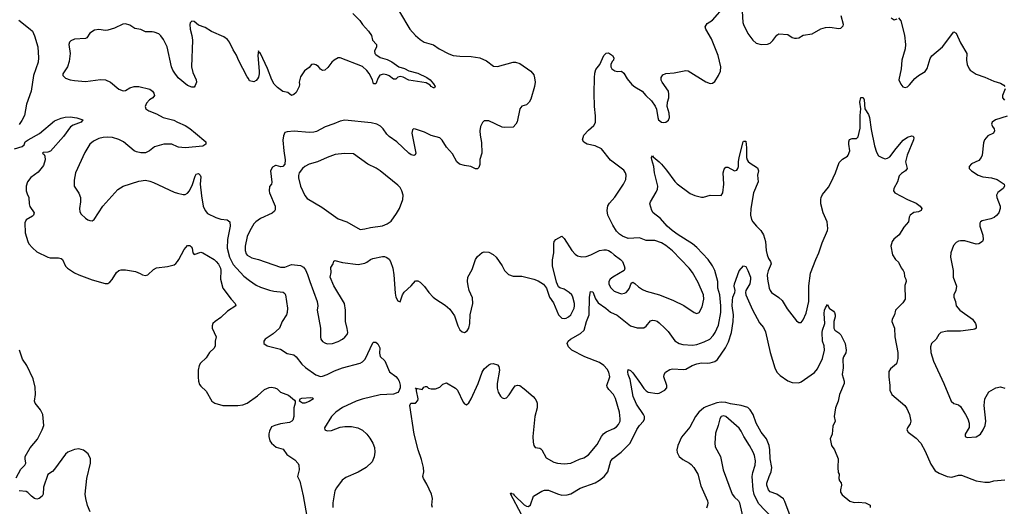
# Model space of a CAD drawing. Header units: inches. Extents: x 884549 to 1028252, y 526810 to 653624.
# Tile 715 of 1056: x 978575 to 987465, y 581600 to 585994. Entities that reach past the tile are written whole.
import ezdxf

# ---------------------------------------------------------------- set-up
doc = ezdxf.new("R2010")
doc.units = ezdxf.units.IN
doc.header["$MEASUREMENT"] = 0
doc.layers.add('A9578', color=7, linetype='Continuous')
doc.layers.add('A9588', color=7, linetype='Continuous')

msp = doc.modelspace()

# ---------------------------------------------------------------- linework, layer by layer
at = {"layer": 'A9578', "color": 5}
for points, elevation in [([(978566.8, 585990), (978670.8, 585910), (978690.6, 585890), (978707.7, 585850), (978739.3, 585750), (978746, 585650), (978742.4, 585610), (978700.3, 585490), (978678.3, 585350), (978636.9, 585230), (978617.6, 585130), (978595.5, 585084.5), (978570, 585047.8)], 2120), ([(980000, 585478.2), (979974.5, 585510), (979957.7, 585537.7), (979945.6, 585570), (979908.2, 585750), (979874.5, 585814.5), (979849.6, 585850), (979830, 585865.1), (979790, 585880.4), (979770, 585885.1), (979710, 585884.8), (979670, 585905.1), (979614.3, 585914.3), (979570, 585943.7), (979530, 585956), (979505.2, 585954.8), (979430, 585919), (979370, 585899.3), (979350, 585897.2), (979290, 585906), (979250, 585901.2), (979207.1, 585872.9), (979182, 585830), (979170, 585824), (979070, 585818), (979035.8, 585804.2), (979023.8, 585790), (979019.5, 585770), (979030.2, 585690), (979022.5, 585617.5), (979006.7, 585570), (978966, 585506), (978965.5, 585490), (978987.7, 585467.7), (979030, 585452), (979070, 585445.3), (979170, 585437.6), (979306.2, 585453.8), (979350, 585450.4), (979394.8, 585430), (979470, 585365.5), (979510, 585350.5), (979530, 585355.5), (979570, 585379.1), (979610, 585390.4), (979650.4, 585390.3), (979750, 585366.8), (979774, 585350), (979786.8, 585330), (979791, 585310), (979778, 585290), (979748.5, 585271.5), (979719.3, 585240.7), (979707.7, 585210), (979714.8, 585190), (979741, 585170), (979810, 585144.9), (979870, 585112.4), (979965.5, 585085.5), (980000, 585069.8)], 2140), ([(978528.5, 584828.5), (978599, 584850), (978615.8, 584864.2), (978626, 584890), (978651.6, 584910), (978753.8, 584966.2), (978890, 585080.3), (978950, 585104.9), (978986.5, 585113.5), (979030, 585117), (979090, 585108.5), (979146, 585090), (979131.3, 585070), (979057.1, 585042.9), (979033.8, 585026.2), (978970, 584939.1), (978852.6, 584807.4), (978830, 584799.4), (978785.8, 584794.2), (978782.4, 584790), (978796, 584776), (978801.4, 584761.4), (978806.4, 584730), (978790, 584678), (978743.3, 584616.6), (978674.3, 584570), (978645.1, 584530), (978634.3, 584490), (978632.5, 584450), (978641.3, 584421.3), (978657.8, 584390), (978659.8, 584330), (978666.1, 584306.1), (978706, 584250), (978699.5, 584230), (978690, 584221.3), (978632.8, 584187.3), (978620.5, 584159.5), (978625.1, 584070), (978647.4, 583990), (978657.6, 583970), (978690, 583933.8), (978730, 583898.8), (978828.5, 583850), (978850, 583842.6), (978925.1, 583845.1), (978950, 583839.1), (978960.3, 583830), (978990, 583767.6), (979006.5, 583750), (979069.6, 583709.6), (979110, 583690.2), (979230, 583645.7), (979348.4, 583611.5), (979370, 583613.1), (979390, 583624.2), (979410, 583648.7), (979448, 583712), (979470, 583728.4), (979490, 583736), (979530, 583736.8), (979619.5, 583719.5), (979663.2, 583703.2), (979683, 583690), (979710, 583684.5), (979731.1, 583690), (979782.8, 583737.2), (979810, 583752.2), (979910, 583764), (979970, 583780.3), (979986.3, 583793.7), (980000, 583811.7)], 2120), ([(980000, 584846.4), (979948.9, 584868.9), (979878, 584870), (979793.1, 584846.9), (979746, 584810), (979710, 584792.3), (979670, 584792), (979630, 584799.5), (979610, 584809.5), (979512, 584890), (979470, 584912.1), (979414, 584930), (979370, 584934.2), (979330, 584931.9), (979290, 584922.7), (979241.3, 584898.7), (979208.5, 584870), (979163.9, 584796.1), (979077.7, 584610), (979066.6, 584546.6), (979066.3, 584490), (979107.7, 584427.7), (979123.5, 584390), (979125.7, 584350), (979115.2, 584290), (979119.3, 584259.3), (979130, 584239.5), (979170, 584201.6), (979190, 584186.7), (979210, 584179.5), (979230, 584178.4), (979246.6, 584190), (979325.1, 584310), (979460.6, 584459.4), (979508.4, 584491.6), (979650, 584537.5), (979710, 584545.5), (979750, 584536.6), (979783.2, 584523.2), (979970, 584437.4), (980000, 584429.1)], 2140), ([(978542.4, 581857.6), (978585.3, 581934.7), (978623, 581970), (978631.7, 581990), (978623.9, 582030), (978625.6, 582050), (978670, 582126.7), (978734.9, 582205.1), (978779.1, 582290), (978792.4, 582330), (978783.6, 582430), (978763.6, 582470), (978715.6, 582530), (978709.7, 582549.7), (978716.8, 582610), (978716.1, 582676.1), (978695.6, 582750), (978639.9, 582870), (978601.1, 582930), (978573, 583010)], 2120), ([(979211.6, 581550), (979187.8, 581607.8), (979172.1, 581670), (979167.7, 581710), (979182.1, 581850), (979213.1, 581990), (979215.1, 582030), (979193, 582073), (979150, 582107.7), (979110, 582119), (979070, 582114.1), (979010.3, 582090), (978990, 582070.7), (978890, 581934.8), (978870, 581913.7), (978830, 581886), (978790, 581774), (978786, 581710), (978777.6, 581690), (978751, 581669), (978730, 581664.9), (978708.3, 581670), (978681.5, 581690), (978650, 581724.8), (978632.3, 581732.3), (978570, 581739.8)], 2120)]:
    msp.add_lwpolyline(points, dxfattribs=dict(at, elevation=elevation))
at = {"layer": 'A9588', "color": 5}
for points, elevation in [([(982004.4, 586064.4), (982097.6, 585910), (982150.2, 585850.2), (982190, 585814.9), (982226.8, 585790), (982310, 585766.4), (982362, 585730), (982450, 585686.3), (982490, 585671.5), (982550, 585663.6), (982650, 585663.1), (982730, 585648.9), (982790, 585623.7), (982853.1, 585573.1), (982890, 585571.6), (983030, 585610.6), (983050.6, 585610.6), (983090, 585598), (983191.3, 585530), (983215.9, 585495.9), (983224, 585470), (983230.4, 585430), (983222, 585390), (983190, 585278), (983176, 585250), (983150, 585224), (983107.5, 585212.5), (983090.6, 585189.4), (983067.1, 585072.9), (983056, 585050), (983030, 585024), (982950, 585019.3), (982930, 585023.7), (982810, 585080.7), (982770, 585079.5), (982754.6, 585065.4), (982736.9, 585030), (982728.9, 584990), (982731.4, 584950), (982744.2, 584884.2), (982747.7, 584790), (982731.1, 584731.1), (982730, 584686), (982719.8, 584660.2), (982710, 584648.7), (982690, 584648.7), (982649.3, 584669.3), (982590, 584676.2), (982546, 584690), (982520.7, 584710), (982482, 584782), (982430, 584843.5), (982390, 584905.1), (982370, 584926), (982290, 584949.7), (982230, 584978), (982150, 585006), (982130, 585008.7), (982121.4, 584998.6), (982116.3, 584970), (982150.4, 584790), (982146.4, 584773.6), (982132.7, 584767.3), (982110, 584774.5), (982090, 584789.6), (981980.7, 584890), (981910, 584939.7), (981890, 584959.6), (981856.9, 585010), (981833.6, 585033.6), (981799.3, 585050), (981750, 585063.5), (981510, 585087.4), (981470, 585078.5), (981410, 585052.4), (981332.4, 585027.6), (981254.1, 584985.9), (981230, 584978.3), (981190, 584975.1), (981052.1, 584987.9), (980990, 584982.9), (980970, 584977), (980955.8, 584944.2), (980952.5, 584907.5), (980960.2, 584810), (980972.6, 584730), (980970, 584688.7), (980950.6, 584669.4), (980934.4, 584665.6), (980890, 584679), (980883.5, 584676.5), (980858.8, 584661.2), (980840.7, 584630), (980853, 584527), (980850, 584508), (980830, 584488), (980827.2, 584450), (980830.7, 584430), (980882.6, 584310), (980881.7, 584278.3), (980875.3, 584264.7), (980854.4, 584245.6), (980750, 584198.8), (980707.8, 584170), (980690.3, 584150), (980653.4, 584086.6), (980630, 584035.1), (980610, 583948), (980610.2, 583910), (980620.9, 583880.9), (980630, 583867.4), (980670, 583844.6), (980730, 583829.2), (980930, 583760.8), (980970, 583759), (981030, 583784.9), (981110, 583775.8), (981138.2, 583758.2), (981155.2, 583735.2), (981174.2, 583694.2), (981194, 583630), (981262.4, 583450), (981267.7, 583410), (981260.7, 583370), (981290.3, 583210), (981290.4, 583130), (981294.9, 583110), (981310, 583088), (981330, 583074.9), (981350, 583068.5), (981398, 583070), (981450, 583088.5), (981490, 583110.4), (981511.9, 583128.1), (981531.6, 583150), (981536.9, 583170), (981533.3, 583206.7), (981517.2, 583270), (981517.8, 583370), (981507.3, 583430), (981410.9, 583590), (981378, 583670), (981386, 583710), (981383.7, 583756.3), (981404, 583790), (981410, 583814), (981420.9, 583819.1), (981490, 583800.9), (981630, 583784.4), (981690, 583795.5), (981710, 583804.9), (981741.2, 583830), (981762.2, 583837.8), (981850, 583855.8), (981870, 583854.4), (981890, 583846), (981910.2, 583830.2), (981923.1, 583810), (981944.6, 583750), (981954.3, 583690), (981963.9, 583523.9), (981970.7, 583490), (981990, 583456), (982010, 583446), (982032.3, 583510), (982045.6, 583534.4), (982109.4, 583590), (982150, 583634.8), (982170, 583637.3), (982190, 583624.9), (982230, 583584.9), (982270.3, 583530), (982309.4, 583489.4), (982332.2, 583470), (982416.9, 583416.9), (982458.8, 583378.8), (982501.1, 583321.1), (982530, 583231), (982550, 583194.8), (982570, 583176), (982590, 583170.8), (982615.9, 583184.1), (982631.8, 583210), (982639.7, 583250), (982643.5, 583330), (982667.2, 583430), (982662.6, 583482.6), (982634.7, 583550), (982623.5, 583590), (982617.7, 583630), (982622, 583670), (982660.9, 583739.1), (982691.8, 583828.2), (982710, 583854.8), (982750, 583890.7), (982770, 583897.3), (982810, 583894.4), (982850, 583874.9), (982876, 583850), (982930, 583770.4), (982952, 583730), (982990, 583692), (983030, 583678), (983110, 583679.5), (983218, 583650), (983256, 583636), (983305.1, 583605.1), (983330.6, 583570), (983358.8, 583490), (983395.9, 583435.9), (983440.5, 583330), (983470, 583299.1), (983490, 583294.9), (983510, 583299.5), (983530, 583310.4), (983551.3, 583330), (983580.4, 583390), (983585.4, 583410), (983584, 583430), (983570, 583489), (983559.7, 583510), (983537.6, 583530), (983490, 583561.3), (983452, 583572), (983441.2, 583581.2), (983423, 583623), (983386.2, 583770), (983385.7, 583825.7), (983397.6, 583890), (983397.4, 583970), (983401.6, 583990), (983417.2, 584010), (983470, 584038.8), (983490, 584017.3), (983560.9, 583910), (983590, 583876.5), (983610, 583863.1), (983650, 583853.1), (983690, 583856), (983733.2, 583870), (983809, 583910), (983850, 583917.4), (983870, 583916.5), (983890.2, 583910.2), (983915.1, 583895.1), (983943, 583870), (984000.5, 583830), (984017.1, 583810), (984033.4, 583770), (984038.8, 583750), (984032, 583730), (983930, 583669.8), (983906.5, 583650), (983895.3, 583630), (983894, 583610), (983910, 583574.9), (983943.7, 583543.7), (983990, 583523.2), (984010, 583519.2), (984035.9, 583524.1), (984050, 583531.4), (984069.2, 583550.8), (984082, 583570), (984093.6, 583606.4), (984101.5, 583618.5), (984110, 583622.8), (984130, 583610.5), (984160.9, 583580.9), (984197.7, 583557.7), (984230, 583543.5), (984353, 583510), (984478, 583458), (984572.8, 583412.8), (984664, 583350), (984690, 583341.6), (984710, 583350.6), (984738.4, 583401.6), (984750.8, 583469.2), (984747.7, 583510), (984701.3, 583621.3), (984648.5, 583710), (984618.3, 583750), (984468.2, 583908.2), (984410, 583955.3), (984370, 583978.4), (984310, 583999.3), (984230, 584000.9), (984170, 584023.1), (984070, 584019.6), (984018, 584038), (983990, 584058), (983964.4, 584084.4), (983930, 584139.3), (983885.3, 584230), (983878.2, 584270), (983886.2, 584313.8), (983901.1, 584338.9), (983949, 584391), (984026, 584510), (984047.6, 584550), (984051.2, 584590), (984045.6, 584610), (984030, 584634.5), (983910, 584726.9), (983828.5, 584828.5), (983770, 584854.5), (983698, 584870), (983669, 584889), (983658, 584910), (983669, 584950), (983710, 584998), (983760.4, 585039.6), (983772.9, 585067.1), (983774, 585126), (983763.5, 585210), (983761.7, 585330), (983765.1, 585470), (983768.2, 585511.8), (983776.3, 585543.7), (983813.6, 585590), (983850, 585670.7), (983870, 585690.6), (983890, 585694), (983910, 585684), (983926.8, 585670), (983939.1, 585650), (983937.3, 585630), (983923.2, 585616.8), (983911.5, 585590), (983912.3, 585570), (983921.3, 585550), (983950, 585531.3), (983972.8, 585527.2), (984010, 585530.7), (984030, 585510.8), (984059.9, 585459.9), (984102.4, 585410), (984128.3, 585388.3), (984194, 585350), (984228.4, 585308.4), (984280.3, 585260.3), (984314, 585214), (984325.1, 585185.1), (984335.8, 585110), (984343.7, 585090), (984370, 585068.7), (984390, 585064.9), (984408.7, 585070), (984432.2, 585087.7), (984441.6, 585110), (984438.7, 585150), (984420.9, 585210), (984425.2, 585250), (984436, 585290), (984437.5, 585322.5), (984431.8, 585350), (984375.1, 585430), (984367.9, 585447.9), (984367.9, 585472.1), (984383, 585497), (984410, 585508.4), (984484.9, 585515.1), (984590, 585535.5), (984610, 585533), (984770, 585432.4), (984810, 585417.6), (984830, 585421.3), (984850, 585437), (984884.4, 585490), (984901.5, 585530), (984906.2, 585570), (984882.6, 585670), (984822, 585822), (984769.3, 585910), (984764, 585930), (984781.5, 585958.5), (984830, 585990.8), (984942.8, 586117.2)], 2160), ([(981584, 586050), (981647.6, 585987.6), (981670.6, 585950), (981724, 585890), (981750.5, 585850.5), (981761, 585810), (981796, 585770), (981796, 585750), (981778.8, 585710), (981782, 585690), (981790, 585678.8), (981830, 585653.4), (981894.3, 585634.3), (981935.1, 585615.1), (981997.3, 585570), (982050, 585553.6), (982090, 585531.4), (982170, 585510.2), (982250, 585471.2), (982280.3, 585450), (982310, 585414.4), (982327.7, 585390), (982319.9, 585380.1), (982310, 585378.7), (982290, 585389.8), (982282, 585402), (982244.6, 585424.6), (982090, 585448.5), (982036.2, 585476.2), (982010, 585481.9), (981990, 585475.5), (981970, 585456.1), (981950, 585456.1), (981910, 585486.8), (981890, 585495.7), (981858.6, 585501.4), (981825.9, 585494.1), (981810.8, 585469.2), (981790, 585414.5), (981770, 585416.2), (981759.8, 585450), (981730, 585507), (981710, 585534.3), (981670, 585572.3), (981470, 585649.6), (981450, 585649.6), (981413.4, 585630), (981393.4, 585610), (981358.8, 585561.2), (981330, 585539), (981310, 585535.3), (981290, 585549), (981271.9, 585571.9), (981250, 585585.2), (981230, 585593.2), (981210, 585588.7), (981190, 585564), (981147.9, 585532.1), (981110, 585478), (981098, 585430), (981102, 585410), (981098, 585390), (981070, 585338), (981050, 585318), (981030, 585309.2), (980997.2, 585337.2), (980950, 585347), (980902.5, 585382.5), (980872.9, 585412.9), (980850.9, 585450), (980812.3, 585552.3), (980750, 585689.2), (980737.5, 585697.5), (980730, 585713.2), (980724.7, 585670), (980738, 585530), (980735.9, 585504.1), (980730, 585475.3), (980721.1, 585458.9), (980710, 585444), (980690, 585433.2), (980650, 585442), (980642.5, 585462.5), (980630, 585478.7), (980549.9, 585629.9), (980533, 585673), (980502.8, 585722.8), (980471, 585790), (980450, 585815.6), (980418.1, 585838.1), (980307.9, 585887.9), (980250, 585922.9), (980190, 585943.6), (980150, 585977), (980130, 585981.2), (980113.7, 585966.3), (980110.5, 585949.5), (980114, 585910), (980130.3, 585850.3), (980136, 585810), (980125.5, 585570), (980137.8, 585517.8), (980168.2, 585450), (980172.7, 585430), (980161, 585399), (980150, 585386), (980130, 585386), (980090, 585401.2), (980006.6, 585470), (980000, 585478.2)], 2140), ([(985097.4, 586070), (985103.8, 585970), (985110, 585951.3), (985150.3, 585870.3), (985193.4, 585810), (985223.6, 585783.6), (985270, 585768.8), (985326.9, 585773.1), (985350, 585783.8), (985373.9, 585806.1), (985410, 585856), (985430, 585866.8), (985510, 585860.7), (985550, 585834.8), (985570, 585826.8), (985590, 585826), (985610, 585830.8), (985650, 585853.4), (985730, 585866.8), (985809.3, 585910.7), (985850, 585924.7), (985890, 585926), (985970, 585913.4), (985990, 585919.1), (986010, 585938.8), (986013.7, 585950), (985992.8, 586030)], 2160), ([(986444.7, 586010), (986470, 585992), (986498, 586002)], 2160), ([(986510, 586012), (986530, 585984.7), (986564.7, 585855.3), (986573.1, 585770), (986570.3, 585730), (986538.4, 585630), (986533.4, 585550), (986514, 585450), (986530, 585411), (986550, 585387.3), (986570, 585380.7), (986590, 585387.7), (986610, 585404.9), (986656.9, 585463.1), (986689.2, 585490), (986750, 585526.4), (986770, 585554), (986796, 585644), (986810, 585667.7), (986907.3, 585750), (987010, 585886), (987030, 585871.3), (987070, 585786), (987126.8, 585690), (987124, 585630), (987130.6, 585590), (987146.8, 585550), (987158, 585538), (987210, 585501.6), (987290, 585476.4), (987370, 585439.1), (987430, 585420.7), (987462, 585402), (987470.8, 585390)], 2160), ([(987474, 585370), (987448.2, 585310), (987448.2, 585290), (987466.7, 585266.7)], 2160), ([(982301.1, 581590), (982295.1, 581610), (982300.9, 581670), (982293.1, 581710), (982250, 581800.9), (982220.5, 581850), (982215.1, 581870), (982224.2, 581910), (982222.4, 581950), (982203.8, 582023.8), (982172, 582110), (982137, 582250), (982098, 582510), (982107.3, 582532.7), (982150, 582532), (982170, 582554), (982172.7, 582570), (982156.4, 582643.6), (982158, 582658), (982149.2, 582670.8), (982162, 582662), (982170, 582664.7), (982210, 582654), (982223.1, 582676.9), (982238, 582682), (982250, 582681), (982267.5, 582667.5), (982290, 582661), (982330, 582661), (982370, 582674.8), (982396, 582704), (982430, 582716), (982510, 582667.3), (982527.3, 582650), (982579.9, 582539.9), (982590, 582526), (982610, 582516), (982630, 582534.8), (982650, 582570.8), (982714.3, 582710), (982749.6, 582810), (982770, 582842.8), (982810, 582878.8), (982830, 582886), (982850.9, 582890.9), (982890, 582878), (982902, 582862), (982907.3, 582830), (982886.7, 582710), (982885.8, 582665.8), (982894.4, 582630), (982915.3, 582595.3), (982930, 582580.7), (982950, 582573), (982970, 582578), (982993.9, 582606.1), (983032.3, 582667.7), (983050, 582687.7), (983070, 582694.9), (983090, 582690.4), (983130, 582660.4), (983210.6, 582590), (983230.4, 582570), (983241.6, 582550), (983248.4, 582530), (983248.5, 582490), (983227, 582410), (983207.9, 582230), (983210, 582178), (983218.4, 582150), (983230, 582130.7), (983270, 582125.5), (983279.5, 582119.5), (983290, 582110.7), (983330, 582037.6), (983398.2, 581998.2), (983430, 581988.9), (983490, 581984.9), (983549.8, 581990.2), (983630, 582025.5), (983670, 582037.8), (983710, 582066), (983790, 582158), (983828.7, 582231.3), (983846.1, 582253.9), (983870, 582272.6), (983938.4, 582301.6), (983963.1, 582316.9), (983981.8, 582338.2), (983995.4, 582370), (983997.4, 582390), (983989.7, 582450), (983953.8, 582573.8), (983935.1, 582610), (983894.1, 582654.1), (983880, 582680.1), (983877.7, 582690), (983903.9, 582770), (983895.6, 582810), (983878.8, 582838.8), (983849.7, 582870), (983810, 582898.2), (983677, 582950), (983560.7, 583010), (983530, 583040.9), (983519.6, 583070), (983527.6, 583090), (983549.6, 583110), (983638.7, 583161.3), (983671.1, 583190), (983691.6, 583270), (983715.7, 583330), (983719.9, 583490), (983730, 583540.7), (983750, 583535.8), (983773.4, 583473.4), (983798.2, 583438.2), (983868.5, 583390), (983910, 583353.1), (983970, 583327.4), (984090, 583230.3), (984150, 583210.4), (984209.6, 583210.4), (984230, 583226.8), (984270, 583274), (984290, 583280.7), (984310, 583278), (984330, 583270.4), (984350, 583255.5), (984400.4, 583210), (984430, 583178.4), (984490, 583094.9), (984530, 583068.8), (984561.8, 583061.8), (984650, 583054.7), (984690, 583062.2), (984754.9, 583085.1), (984805.6, 583110), (984836.9, 583143.1), (984854.7, 583170), (984885.6, 583234.4), (984904.5, 583350), (984906.7, 583410), (984897.9, 583510), (984878.1, 583570), (984879.6, 583630), (984852, 583730), (984831, 583771), (984789.9, 583829.9), (984690, 583936.8), (984650, 583970.7), (984519.7, 584050), (984465.7, 584090), (984421.3, 584130), (984359.5, 584199.5), (984294, 584250), (984281.2, 584270), (984265.2, 584330), (984269.2, 584350), (984323.2, 584436.8), (984334.8, 584465.2), (984338, 584490), (984306.6, 584610), (984300.7, 584670), (984282, 584730), (984279, 584750), (984290, 584764.7), (984294.6, 584754.6), (984350, 584710.3), (984370, 584688.7), (984415.3, 584635.3), (984490, 584531.7), (984510, 584511.6), (984630, 584424.9), (984670, 584406.7), (984730, 584390.4), (984750, 584390.4), (984810, 584410.5), (984910, 584406.8), (984923.7, 584430), (984934, 584510), (984926, 584610), (984935.5, 584644.5), (984950, 584661), (984970, 584662.8), (985030, 584630.6), (985050, 584635.5), (985060.5, 584650), (985066.3, 584670), (985064.4, 584710), (985069.8, 584750), (985106.6, 584890), (985110, 584898), (985130, 584898), (985137.3, 584837.3), (985137.1, 584750), (985142, 584730), (985152.8, 584712.8), (985170, 584698.8), (985235.9, 584655.9), (985246.8, 584630), (985237.3, 584590), (985242, 584530), (985200.3, 584430), (985176.3, 584290), (985174.3, 584230), (985183.2, 584190), (985193.8, 584170), (985226.4, 584130), (985267.4, 584090), (985289.5, 584050), (985309.5, 583990), (985315.9, 583910), (985324.7, 583870), (985336.3, 583836.3), (985354.8, 583810), (985361, 583790), (985332.8, 583727.3), (985324.2, 583690), (985325.7, 583650), (985341.7, 583570), (985350, 583547.7), (985363.8, 583530), (985430, 583486), (985458.7, 583458.7), (985503.7, 583383.7), (985590, 583274.8), (985610, 583260.7), (985630, 583261), (985650, 583284.7), (985675.2, 583344.8), (985699.8, 583450), (985699.8, 583590), (985716.1, 583703.9), (985762.2, 583830), (985790.7, 583890), (985821.1, 583978.9), (985868.2, 584090), (985872.2, 584110), (985864.4, 584170), (985829.7, 584250), (985809.7, 584330), (985807.8, 584370), (985811.4, 584388.6), (985823.3, 584416.7), (985876.9, 584483.1), (985898.5, 584521.5), (985940.5, 584610), (985974.7, 584705.3), (986003.9, 584736.1), (986050, 584762.8), (986055.1, 584770), (986069.5, 584810), (986061.3, 584870), (986061.3, 584890), (986068.4, 584911.5), (986090, 584920.4), (986130, 584920.4), (986144.2, 584935.8), (986164.4, 585015.6), (986164.1, 585130), (986169.7, 585189.7), (986159.7, 585250), (986170, 585291), (986190, 585290.7), (986199.5, 585270), (986206.8, 585190), (986237.7, 585137.7), (986246.9, 585110), (986263.2, 585003.2), (986293.8, 584853.8), (986310, 584798), (986330, 584766), (986366.2, 584746.2), (986390, 584739.1), (986410, 584744.4), (986430, 584757.1), (986487.7, 584832.3), (986553.1, 584906.9), (986590, 584933.4), (986630, 584946.8), (986641, 584941), (986647.3, 584927.3), (986644.9, 584910), (986589.2, 584770.8), (986572.4, 584710), (986587.7, 584650), (986573.4, 584630), (986536, 584604), (986516.4, 584583.6), (986502, 584530), (986467.7, 584470), (986464, 584450), (986478, 584430), (986590, 584370.4), (986670, 584336.3), (986704, 584310), (986721, 584290), (986714.8, 584270), (986690, 584259.6), (986648.2, 584251.8), (986616.5, 584230), (986607.2, 584210), (986599.3, 584170), (986558, 584122), (986516.3, 584050), (986469, 584011), (986453.4, 583990), (986440.7, 583950), (986454.8, 583870), (986484, 583830), (986510, 583806), (986533, 583753), (986551, 583730), (986561, 583710), (986563.5, 583676.5), (986576.3, 583650), (986578, 583630), (986566.9, 583593.1), (986568.4, 583470), (986550, 583437), (986484, 583370), (986474.4, 583330), (986451.5, 583290), (986450.2, 583270), (986474, 583210), (986477.6, 583130), (986504.2, 582990), (986503.9, 582936.1), (986492.7, 582887.3), (986438.3, 582841.7), (986423.1, 582816.9), (986422, 582770), (986432.2, 582690), (986432.4, 582650), (986450.5, 582610), (986566.7, 582510), (986584.4, 582484.4), (986608.5, 582430), (986621.6, 582370), (986615.3, 582344.7), (986590, 582308), (986586, 582290), (986598, 582270), (986670, 582215.3), (986710.3, 582170), (986750, 582096.3), (986801.8, 581981.8), (986841.1, 581921.1), (986877.7, 581897.7), (986950, 581870.4), (986990, 581864.4), (987050, 581880.3), (987079.6, 581879.6), (987210, 581829), (987290, 581816.5), (987330, 581818.7), (987370.9, 581829.1), (987470, 581840.2)], 2140), ([(980000, 585069.8), (980070, 585038), (980110, 585013), (980164, 584970), (980254.8, 584890), (980256, 584870), (980227.5, 584852.5), (980070, 584835.6), (980010, 584842), (980000, 584846.4)], 2140), ([(987490, 585123.5), (987384.7, 585090), (987356, 585070), (987350.8, 585050), (987357.3, 585030), (987373.4, 585010), (987377.3, 584990), (987367.3, 584970), (987314.9, 584945.1), (987285.5, 584910), (987277.6, 584882.4), (987264.9, 584770), (987257.3, 584750), (987235.8, 584724.2), (987170, 584692.7), (987146.8, 584670), (987147.3, 584650), (987167.7, 584630), (987228, 584590), (987270, 584574), (987350, 584566), (987400.7, 584550), (987464, 584510), (987467.3, 584490), (987453.4, 584470), (987406.6, 584433.4), (987395.8, 584410), (987397, 584390), (987426.4, 584310), (987428.2, 584290), (987415.5, 584250), (987395.3, 584224.8), (987372.3, 584207.7), (987343.7, 584196.3), (987263.6, 584176.4), (987250.4, 584169.6), (987243.7, 584156.3), (987243.1, 584130), (987272.4, 584047.6), (987274.9, 584010), (987267.3, 583990), (987236, 583970), (987211.9, 583968.1), (987110, 583998), (987070, 583998.7), (987050, 583993.6), (987030, 583982.7), (987005.1, 583954.9), (986981.3, 583890), (986979.5, 583850), (987004.4, 583730), (987003, 583670), (987033, 583587), (987028, 583550), (987008.2, 583510), (987008.4, 583490), (987023.1, 583450), (987030.3, 583410), (987062, 583370), (987177.1, 583290), (987203.8, 583250), (987210.7, 583230), (987211, 583210), (987199.3, 583200.7), (987183.4, 583196.6), (987070, 583181.3), (986950, 583181.1), (986891, 583170), (986873, 583150), (986850.7, 583110), (986807.7, 583070), (986798.8, 583041.2), (986801.3, 582990), (986826, 582910), (986918.7, 582710), (986984.9, 582550), (987008.5, 582528.5), (987050, 582515.5), (987070, 582502), (987114.9, 582430), (987134.4, 582390), (987148.2, 582350), (987148.1, 582311.9), (987111, 582250), (987112, 582230), (987130, 582221), (987210, 582228.2), (987250, 582250.8), (987275.1, 582290), (987292, 582330), (987299.5, 582370), (987282.9, 582510), (987289.6, 582570), (987326.6, 582633.4), (987389, 582670), (987430, 582679.3), (987470, 582666.4)], 2160), ([(980000, 584429.1), (980050, 584415.3), (980070, 584417), (980091.8, 584428.2), (980109.6, 584450), (980134.6, 584505.4), (980159.5, 584580.5), (980170, 584598), (980190, 584606), (980206, 584590), (980210, 584574), (980203.8, 584510), (980216.1, 584403.9), (980232.9, 584310), (980249.2, 584270), (980270, 584244.9), (980347.1, 584207), (980390, 584193.5), (980448.3, 584188.3), (980473.1, 584170), (980476, 584130), (980452.7, 584010), (980449.4, 583930), (980468.8, 583850), (980503.6, 583783.6), (980599.6, 583679.6), (980650, 583638), (980710, 583597.4), (980750, 583577.7), (980830, 583551.3), (980870, 583542.2), (980952.8, 583532.8), (980970, 583522.4), (980976.2, 583510), (980993.7, 583390), (980991, 583350), (980982.8, 583330), (980946, 583270), (980920.3, 583210), (980862.4, 583157.6), (980790.8, 583110), (980778.8, 583090), (980778.8, 583070), (980811, 583050), (980930, 583019.7), (980990, 582978.9), (981050, 582967), (981072, 582950), (981122.9, 582882.9), (981154.4, 582854.4), (981250, 582786.7), (981290, 582773.1), (981310, 582775.2), (981350, 582789.3), (981417, 582823), (981490, 582851), (981650, 582891.2), (981670, 582904.5), (981693.3, 582930), (981764.1, 583075.9), (981770, 583081.1), (981790, 583081.2), (981810, 583067.6), (981827.1, 583030), (981823.1, 582983.1), (981830, 582951.3), (981872.7, 582912.7), (981914, 582814), (981970, 582770.8), (981990.4, 582750.3), (982000.7, 582730), (982010, 582694), (982010.6, 582670), (981999.1, 582640.9), (981990, 582628.7), (981950, 582613.2), (981830, 582607.6), (981666.3, 582566.3), (981612.1, 582548), (981490, 582491.1), (981430.5, 582450), (981390, 582411.6), (981327.9, 582307.9), (981331.3, 582290), (981350, 582280.7), (981390, 582285.3), (981470, 582313.4), (981510, 582321.5), (981570, 582320.2), (981628.1, 582308.1), (981670, 582287), (981710, 582252.2), (981736.7, 582216.7), (981763.1, 582170), (981778, 582130), (981780.3, 582090), (981774.4, 582045.6), (981757.8, 582002.3), (981704, 581950), (981630, 581909.6), (981519.5, 581860.5), (981485.5, 581834.5), (981434.3, 581765.7), (981420.6, 581739.4), (981402.6, 581630), (981403.1, 581590)], 2140), ([(980000, 583811.7), (980012.2, 583827.8), (980060.1, 583919.9), (980090, 583954), (980110, 583954), (980124.4, 583944.4), (980132, 583930), (980138.4, 583890), (980150, 583873.4), (980210, 583894.4), (980230, 583888.5), (980330, 583827.6), (980350, 583810.2), (980370, 583786), (980386.8, 583750), (980390.9, 583729.1), (980388.4, 583650), (980410.8, 583570.8), (980483.1, 583470), (980521.6, 583430), (980525.5, 583410), (980450, 583361.5), (980390, 583305.1), (980339.5, 583270), (980319.5, 583250), (980311.7, 583230), (980311.7, 583210), (980349, 583130), (980341.1, 583090), (980341.2, 583050), (980331.3, 583028.7), (980290.2, 582990), (980259.5, 582940.5), (980208.8, 582891.2), (980195, 582870), (980185.1, 582830), (980185.5, 582765.5), (980188.9, 582728.9), (980200, 582700), (980210, 582684.6), (980258.5, 582638.5), (980310.8, 582550), (980338, 582530), (980408.8, 582508.8), (980546, 582510), (980590, 582517.1), (980628.7, 582530), (980722, 582598), (980786.5, 582653.5), (980827.2, 582672.8), (980850, 582674.9), (980878, 582670), (980900.3, 582660.3), (980930.7, 582630), (981002.2, 582602.2), (981057.2, 582557.2), (981062, 582550), (981062, 582530), (981049.3, 582490), (981050.9, 582410), (981041.4, 582378.6), (981032.3, 582367.7), (981010, 582356.4), (980930, 582344.2), (980877.3, 582330), (980850, 582317.4), (980830, 582278), (980826.1, 582253.9), (980825.2, 582230), (980834.8, 582190), (980849.8, 582169.8), (980890, 582132.7), (980954.6, 582114.6), (980988.2, 582068.2), (981060, 582020), (981090, 581987.3), (981096.1, 581970), (981098.3, 581930), (981083.1, 581870), (981105.4, 581825.4), (981135.7, 581695.7), (981173.9, 581473.9)], 2120), ([(983105.2, 581525.2), (983007.2, 581712.8), (983010, 581721), (983014.4, 581714.4), (983030, 581712.7), (983039.3, 581699.3), (983130, 581613.7), (983150, 581602), (983170, 581599.1), (983187.2, 581612.8), (983215.3, 581690), (983290, 581738), (983313.8, 581746.2), (983350, 581746), (983430, 581711.4), (983470, 581701.5), (983517.6, 581702.4), (983550, 581713.7), (983636.3, 581763.7), (983770, 581811.1), (983810, 581835.2), (983852.9, 581870), (983884.2, 581910), (983912.1, 582010), (983929.3, 582030.7), (984006.9, 582090), (984087.4, 582170), (984146.2, 582293.8), (984170, 582329.3), (984207.3, 582370), (984217, 582390), (984216.3, 582410), (984207.5, 582430), (984142.7, 582522.7), (984113.1, 582590), (984085.5, 582745.5), (984068.7, 582791.3), (984065.5, 582814.5), (984070, 582834), (984090, 582826), (984110, 582803.7), (984180.9, 582710), (984210, 582663.1), (984230, 582641.7), (984250, 582631.7), (984330, 582617.4), (984350, 582622.3), (984400.9, 582650), (984417.4, 582670), (984417.7, 582690), (984389.7, 582770.3), (984393.3, 582790), (984405.6, 582810), (984443.7, 582836.3), (984470, 582841.1), (984570, 582834.7), (984590, 582839.7), (984648.2, 582871.8), (984690, 582886.4), (984730, 582894.6), (984787.6, 582892.4), (984810, 582895.8), (984850, 582907.6), (984875.8, 582924.2), (984948.2, 583031.8), (984973.7, 583086.3), (985001.6, 583170), (985018, 583270), (985021.2, 583330), (985009, 583410), (985010, 583458), (985013.7, 583490), (985032.4, 583530), (985035.3, 583550), (985026.6, 583586.6), (985027.9, 583610), (985070, 583725.5), (985110, 583772), (985130, 583764), (985150, 583730.4), (985172, 583670), (985174.2, 583650), (985167.6, 583610), (985132.3, 583550), (985127, 583530), (985131.6, 583510), (985192.8, 583372.8), (985256.2, 583256.2), (985290, 583214.8), (985310, 583174.8), (985350.2, 582990), (985392.9, 582850), (985410, 582810.7), (985440, 582779.9), (985510, 582732), (985550, 582718), (985610, 582715.3), (985630, 582722.6), (985750.8, 582809.2), (985779.5, 582840.5), (985824.1, 582936), (985840.7, 583010), (985838.8, 583050), (985822.5, 583090), (985822, 583170), (985824.3, 583190), (985845.2, 583250), (985839.1, 583340.9), (985842, 583370), (985850, 583391.3), (985870, 583422), (985882.8, 583390), (985921.7, 583361.7), (985930.4, 583350.4), (985938, 583330), (985937.1, 583310), (985924.4, 583270), (985927.1, 583207.1), (985934.8, 583190), (985970, 583167.7), (985988.6, 583148.6), (986029, 583069), (986038.3, 583010), (986034.5, 582985.5), (986014.4, 582950), (986008.4, 582930), (986010.4, 582850), (986001.3, 582790), (986020.5, 582730), (986019.3, 582710), (985978.4, 582610), (985964.4, 582550), (985940.4, 582490), (985928.4, 582410), (985938.8, 582370), (985916.8, 582323.2), (985911, 582250), (985891.3, 582210), (985904.7, 582150), (985930.7, 582110.7), (985964.7, 582030), (985962.8, 581950), (985966.4, 581906.4), (985974, 581890), (985972, 581850), (985978, 581830), (985990.8, 581810.8), (985994.8, 581790), (985986, 581750), (985987.1, 581727.1), (986002.5, 581702.5), (986070, 581646.8), (986110, 581634.8), (986150, 581637.3), (986210.7, 581630.7), (986254, 581610), (986254, 581590)], 2120), ([(985541.8, 581490), (985484.3, 581644.3), (985470, 581667.3), (985410, 581709.8), (985350.8, 581730.8), (985335.4, 581750), (985321.8, 581790), (985322.4, 581810), (985340.8, 581870), (985360.3, 581910), (985367.2, 581950), (985349.9, 582029.9), (985348, 582110), (985342.1, 582150), (985316.5, 582210), (985269.2, 582270), (985223.9, 582350), (985196.8, 582430), (985171.7, 582471.7), (985150, 582491.7), (985089.5, 582510), (984993.6, 582526.4), (984950, 582538.6), (984910, 582541.5), (984870, 582534), (984770, 582499), (984752.8, 582490), (984705.8, 582450), (984675.5, 582410), (984625.1, 582314.9), (984550, 582224.8), (984516.8, 582150), (984507, 582110), (984510, 582084.9), (984530.6, 582050.6), (984563.8, 582023.8), (984623.7, 581990), (984637.7, 581977.7), (984663.1, 581950), (984697.6, 581890), (984725.8, 581785.8), (984786, 581650), (984788.2, 581630), (984783.8, 581610), (984776.4, 581583.6)], 2120), ([(985370, 581495.4), (985245.5, 581625.5), (985205.6, 581705.6), (985197.5, 581750), (985188.6, 581870), (985194.2, 581905.8), (985214.6, 581970), (985218.2, 582010), (985210, 582057.2), (985197.4, 582090), (985164.7, 582150), (985112.9, 582230), (985090, 582279.6), (985070, 582305.1), (984950, 582409.6), (984930, 582416.4), (984910, 582411.2), (984895.3, 582390), (984882.6, 582330), (984858.6, 582261.5), (984851.6, 582170), (984855.9, 582135.9), (984902, 582050), (984926.8, 581930), (985009.2, 581710), (985030, 581681.1), (985064.9, 581650), (985074.3, 581630), (985126.8, 581406.8)], 2140)]:
    msp.add_lwpolyline(points, dxfattribs=dict(at, elevation=elevation))
for points, elevation in [([(981506.7, 584786.7), (981424.6, 584775.4), (981350.2, 584749.8), (981262.8, 584710), (981187.3, 584690), (981150.2, 584669.8), (981130, 584651.6), (981098.5, 584610), (981092.5, 584587.5), (981093, 584567), (981111, 584490), (981150, 584406.7), (981170, 584379.2), (981302.6, 584302.7), (981450, 584195.3), (981530, 584169.1), (981650, 584098.7), (981690, 584104.2), (981742.9, 584117.1), (981850, 584133.1), (981892.7, 584150), (981930, 584176.3), (981977.3, 584242.7), (982004.7, 584290), (982035.1, 584370), (982036.9, 584410), (982024.7, 584450), (982010, 584478), (981990, 584500.7), (981829.4, 584630), (981793.5, 584653.5), (981719.6, 584690), (981590, 584782.4)], 2180), ([(981130, 582529.8), (981103, 582550), (981107.8, 582570), (981122.9, 582577.1), (981203.8, 582583.8), (981219, 582579), (981227.3, 582570), (981190, 582545.3), (981150, 582531.1)], 2120)]:
    msp.add_lwpolyline(points, close=True, dxfattribs=dict(at, elevation=elevation))

doc.saveas('drawing.dxf')
